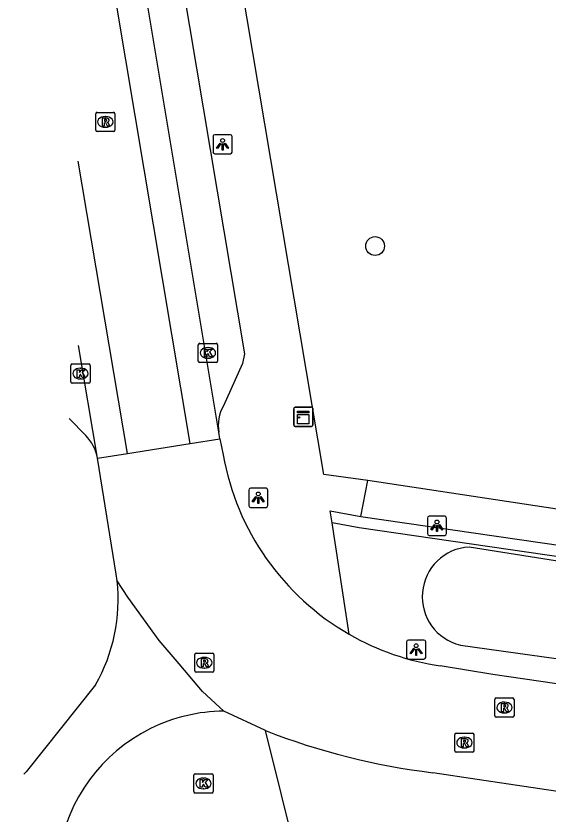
# Model space of a CAD drawing. Extents: x 164150 to 165261, y 382513 to 383432.
# Drawn here: x 164288.95 to 164316.64, y 383214.02 to 383255.57 of the extents above; entities that cross this region are included whole.
import ezdxf

# ---------------------------------------------------------------- set-up
doc = ezdxf.new("R2010")
doc.units = 0
for name, color, linetype in [('IMGEO_Boom', 7, 'Continuous'), ('IMGEO_Greppel_droge_sloot', 7, 'Continuous'), ('IMGEO_Haag', 7, 'Continuous'), ('IMGEO_Kast', 7, 'Continuous'), ('IMGEO_Kolk', 7, 'Continuous'), ('IMGEO_Lichtpunt', 7, 'Continuous'), ('IMGEO_Rijbaan_lokaal_gesloten', 7, 'Continuous'), ('IMGEO_Rijbaan_lokaal_open', 7, 'Continuous'), ('IMGEO_Rioolput', 7, 'Continuous'), ('IMGEO_Voetpad_open', 7, 'Continuous')]:
    doc.layers.add(name, color=color, linetype=linetype)

msp = doc.modelspace()

# ---------------------------------------------------------------- linework, layer by layer
at = {"layer": 'IMGEO_Boom'}
msp.add_circle((164307.638, 383243.59), 0.489, dxfattribs=at)
at = {"layer": 'IMGEO_Greppel_droge_sloot'}
for points in [[(164323.369, 383226.197), (164312.525, 383227.923)], [(164312.076, 383222.814), (164337.095, 383219.329)]]:
    msp.add_lwpolyline(points, dxfattribs=at)
msp.add_arc((164312.682, 383225.335), 2.593, 93.4671, 256.4879, dxfattribs=at)
at = {"layer": 'IMGEO_Haag'}
msp.add_lwpolyline([(164346.649, 383223.134), (164306.801, 383228.917), (164305.396, 383229.179)], dxfattribs=at)
at = {"layer": 'IMGEO_Kast'}
for p, q in [((164303.403, 383234.277), (164303.403, 383235.118)), ((164303.403, 383235.118), (164303.403, 383234.277)), ((164303.478, 383235.202), (164304.319, 383235.202)), ((164304.319, 383235.202), (164303.478, 383235.202)), ((164304.403, 383235.127), (164304.403, 383234.286)), ((164304.403, 383234.286), (164304.403, 383235.127)), ((164304.328, 383234.202), (164303.487, 383234.202)), ((164303.487, 383234.202), (164304.328, 383234.202))]:
    msp.add_line(p, q, dxfattribs=at)
for points in [[(164303.598, 383234.992), (164304.198, 383234.992), (164304.198, 383234.907), (164303.598, 383234.907), (164303.598, 383234.992)], [(164303.598, 383234.817), (164304.198, 383234.817), (164304.198, 383234.328), (164303.598, 383234.328), (164303.598, 383234.817)]]:
    msp.add_lwpolyline(points, dxfattribs=at)
msp.add_circle((164303.682, 383234.666), 0.0377, dxfattribs=at)
for centre, start, end in [((164303.481, 383235.124), 92.4484, 184.2845), ((164303.481, 383235.124), 92.4484, 184.2845), ((164304.325, 383235.124), 2.4484, 94.2845), ((164304.325, 383235.124), 2.4484, 94.2845), ((164303.481, 383234.28), 182.4484, 274.2845), ((164303.481, 383234.28), 182.4484, 274.2845), ((164304.325, 383234.28), 272.4484, 4.2845), ((164304.325, 383234.28), 272.4484, 4.2845)]:
    msp.add_arc(centre, 0.0779, start, end, dxfattribs=at)
at = {"layer": 'IMGEO_Kolk'}
for p, q in [((164298.438, 383237.6), (164298.438, 383238.452)), ((164298.513, 383238.526), (164299.365, 383238.526)), ((164298.926, 383238.306), (164298.951, 383238.306)), ((164299.439, 383238.452), (164299.439, 383237.6)), ((164299.365, 383237.526), (164298.513, 383237.526)), ((164298.949, 383237.746), (164298.924, 383237.746)), ((164291.81, 383236.525), (164291.81, 383237.377)), ((164291.885, 383237.451), (164292.737, 383237.451)), ((164292.298, 383237.231), (164292.323, 383237.231)), ((164292.811, 383237.377), (164292.811, 383236.525)), ((164292.321, 383236.671), (164292.296, 383236.671)), ((164292.737, 383236.451), (164291.885, 383236.451)), ((164298.209, 383215.191), (164298.209, 383216.043)), ((164298.284, 383216.117), (164299.136, 383216.117)), ((164298.697, 383215.897), (164298.722, 383215.897)), ((164299.21, 383216.043), (164299.21, 383215.191)), ((164299.136, 383215.117), (164298.284, 383215.117)), ((164298.72, 383215.337), (164298.695, 383215.337))]:
    msp.add_line(p, q, dxfattribs=at)
for points in [[(164298.438, 383237.6), (164298.438, 383238.452)], [(164298.513, 383238.526), (164299.365, 383238.526)], [(164299.439, 383238.452), (164299.439, 383237.6)], [(164298.759, 383238.226), (164298.882, 383238.226), (164298.882, 383238.075), (164299.012, 383238.226), (164299.176, 383238.226), (164299.03, 383238.075), (164299.183, 383237.826), (164299.031, 383237.826), (164298.946, 383237.99), (164298.882, 383237.923), (164298.882, 383237.826), (164298.759, 383237.826), (164298.759, 383238.226)], [(164299.365, 383237.526), (164298.513, 383237.526)], [(164291.81, 383236.525), (164291.81, 383237.377)], [(164291.885, 383237.451), (164292.737, 383237.451)], [(164292.131, 383237.151), (164292.254, 383237.151), (164292.254, 383237), (164292.384, 383237.151), (164292.548, 383237.151), (164292.402, 383237), (164292.555, 383236.751), (164292.403, 383236.751), (164292.318, 383236.915), (164292.254, 383236.848), (164292.254, 383236.751), (164292.131, 383236.751), (164292.131, 383237.151)], [(164292.811, 383237.377), (164292.811, 383236.525)], [(164292.737, 383236.451), (164291.885, 383236.451)], [(164298.209, 383215.191), (164298.209, 383216.043)], [(164298.284, 383216.117), (164299.136, 383216.117)], [(164299.21, 383216.043), (164299.21, 383215.191)], [(164298.53, 383215.817), (164298.653, 383215.817), (164298.653, 383215.666), (164298.783, 383215.817), (164298.947, 383215.817), (164298.801, 383215.666), (164298.954, 383215.417), (164298.802, 383215.417), (164298.717, 383215.581), (164298.653, 383215.514), (164298.653, 383215.417), (164298.53, 383215.417), (164298.53, 383215.817)], [(164299.136, 383215.117), (164298.284, 383215.117)]]:
    msp.add_lwpolyline(points, dxfattribs=at)
for centre, start, end in [((164298.515, 383238.45), 91.552, 178.448), ((164298.515, 383238.45), 91.552, 178.448), ((164299.363, 383238.45), 1.552, 88.448), ((164299.363, 383238.45), 1.552, 88.448), ((164298.515, 383237.602), 181.552, 268.448), ((164298.515, 383237.602), 181.552, 268.448), ((164299.363, 383237.602), 271.552, 358.448), ((164299.363, 383237.602), 271.552, 358.448), ((164291.887, 383237.375), 91.552, 178.448), ((164291.887, 383237.375), 91.552, 178.448), ((164292.735, 383237.375), 1.552, 88.448), ((164292.735, 383237.375), 1.552, 88.448), ((164291.887, 383236.527), 181.552, 268.448), ((164291.887, 383236.527), 181.552, 268.448), ((164292.735, 383236.527), 271.552, 358.448), ((164292.735, 383236.527), 271.552, 358.448), ((164298.286, 383216.041), 91.552, 178.448), ((164298.286, 383216.041), 91.552, 178.448), ((164299.134, 383216.041), 1.552, 88.448), ((164299.134, 383216.041), 1.552, 88.448), ((164298.286, 383215.193), 181.552, 268.448), ((164298.286, 383215.193), 181.552, 268.448), ((164299.134, 383215.193), 271.552, 358.448), ((164299.134, 383215.193), 271.552, 358.448)]:
    msp.add_arc(centre, 0.0765, start, end, dxfattribs=at)
for centre, major_axis, ratio, start_param, end_param in [((164298.925, 383238.026), (-0.387, 0.002), 0.722429, 4.712389, 7.853982), ((164298.95, 383238.026), (-0.39, 0.002), 0.717154, 1.570796, 4.712389), ((164292.297, 383236.951), (-0.387, 0.002), 0.722429, 4.712389, 7.853982), ((164292.322, 383236.951), (-0.39, 0.002), 0.717154, 1.570796, 4.712389), ((164298.696, 383215.617), (-0.387, 0.002), 0.722429, 4.712389, 7.853982), ((164298.721, 383215.617), (-0.39, 0.002), 0.717154, 1.570796, 4.712389)]:
    msp.add_ellipse(centre, major_axis=major_axis, ratio=ratio, start_param=start_param, end_param=end_param, dxfattribs=at)
at = {"layer": 'IMGEO_Lichtpunt'}
for p, q in [((164299.205, 383249.291), (164299.205, 383248.484)), ((164299.205, 383249.291), (164299.205, 383248.484)), ((164300.107, 383249.386), (164299.299, 383249.386)), ((164300.107, 383249.386), (164299.299, 383249.386)), ((164300.201, 383248.484), (164300.201, 383249.291)), ((164300.201, 383248.484), (164300.201, 383249.291)), ((164299.299, 383248.39), (164300.107, 383248.39)), ((164299.299, 383248.39), (164300.107, 383248.39)), ((164301.062, 383230.889), (164301.062, 383230.082)), ((164301.062, 383230.889), (164301.062, 383230.082)), ((164301.964, 383230.984), (164301.156, 383230.984)), ((164301.964, 383230.984), (164301.156, 383230.984)), ((164302.058, 383230.082), (164302.058, 383230.889)), ((164302.058, 383230.082), (164302.058, 383230.889)), ((164301.156, 383229.988), (164301.964, 383229.988)), ((164301.156, 383229.988), (164301.964, 383229.988)), ((164310.358, 383229.428), (164310.358, 383228.621)), ((164310.358, 383229.428), (164310.358, 383228.621)), ((164311.26, 383229.523), (164310.452, 383229.523)), ((164311.26, 383229.523), (164310.452, 383229.523)), ((164311.354, 383228.621), (164311.354, 383229.428)), ((164311.354, 383228.621), (164311.354, 383229.428)), ((164310.452, 383228.527), (164311.26, 383228.527)), ((164310.452, 383228.527), (164311.26, 383228.527)), ((164309.277, 383222.985), (164309.277, 383222.178)), ((164309.277, 383222.985), (164309.277, 383222.178)), ((164310.179, 383223.08), (164309.371, 383223.08)), ((164310.179, 383223.08), (164309.371, 383223.08)), ((164310.273, 383222.178), (164310.273, 383222.985)), ((164310.273, 383222.178), (164310.273, 383222.985)), ((164309.371, 383222.084), (164310.179, 383222.084)), ((164309.371, 383222.084), (164310.179, 383222.084))]:
    msp.add_line(p, q, dxfattribs=at)
for points in [[(164299.579, 383248.955), (164299.618, 383248.927), (164299.43, 383248.665), (164299.392, 383248.692), (164299.579, 383248.955)], [(164299.681, 383248.907), (164299.728, 383248.907), (164299.728, 383248.585), (164299.681, 383248.585), (164299.681, 383248.907)], [(164299.791, 383248.927), (164299.829, 383248.954), (164300.016, 383248.692), (164299.977, 383248.664), (164299.791, 383248.927)], [(164301.436, 383230.553), (164301.475, 383230.525), (164301.287, 383230.263), (164301.249, 383230.29), (164301.436, 383230.553)], [(164301.538, 383230.505), (164301.585, 383230.505), (164301.585, 383230.183), (164301.538, 383230.183), (164301.538, 383230.505)], [(164301.648, 383230.525), (164301.686, 383230.552), (164301.873, 383230.29), (164301.834, 383230.262), (164301.648, 383230.525)], [(164310.732, 383229.092), (164310.771, 383229.064), (164310.583, 383228.802), (164310.545, 383228.829), (164310.732, 383229.092)], [(164310.834, 383229.044), (164310.881, 383229.044), (164310.881, 383228.722), (164310.834, 383228.722), (164310.834, 383229.044)], [(164310.944, 383229.064), (164310.982, 383229.091), (164311.169, 383228.829), (164311.13, 383228.801), (164310.944, 383229.064)], [(164309.651, 383222.649), (164309.69, 383222.621), (164309.502, 383222.359), (164309.464, 383222.386), (164309.651, 383222.649)], [(164309.753, 383222.601), (164309.8, 383222.601), (164309.8, 383222.279), (164309.753, 383222.279), (164309.753, 383222.601)], [(164309.863, 383222.621), (164309.901, 383222.648), (164310.088, 383222.386), (164310.049, 383222.358), (164309.863, 383222.621)]]:
    msp.add_lwpolyline(points, dxfattribs=at)
for centre in [(164299.704, 383249.089), (164301.561, 383230.687), (164310.857, 383229.226), (164309.776, 383222.783)]:
    msp.add_circle(centre, 0.0994, dxfattribs=at)
for centre, start, end in [((164299.299, 383249.291), 90, 180), ((164299.299, 383249.291), 90, 180), ((164300.107, 383249.291), 0, 90), ((164300.107, 383249.291), 0, 90), ((164299.299, 383248.484), 180, 270), ((164299.299, 383248.484), 180, 270), ((164300.107, 383248.484), 270, 0), ((164300.107, 383248.484), 270, 360), ((164301.156, 383230.889), 90, 180), ((164301.156, 383230.889), 90, 180), ((164301.964, 383230.889), 0, 90), ((164301.964, 383230.889), 0, 90), ((164301.156, 383230.082), 180, 270), ((164301.156, 383230.082), 180, 270), ((164301.964, 383230.082), 270, 0), ((164301.964, 383230.082), 270, 360), ((164310.452, 383229.428), 90, 180), ((164310.452, 383229.428), 90, 180), ((164311.26, 383229.428), 0, 90), ((164311.26, 383229.428), 0, 90), ((164310.452, 383228.621), 180, 270), ((164310.452, 383228.621), 180, 270), ((164311.26, 383228.621), 270, 0), ((164311.26, 383228.621), 270, 360), ((164309.371, 383222.985), 90, 180), ((164309.371, 383222.985), 90, 180), ((164310.179, 383222.985), 0, 90), ((164310.179, 383222.985), 0, 90), ((164309.371, 383222.178), 180, 270), ((164309.371, 383222.178), 180, 270), ((164310.179, 383222.178), 270, 0), ((164310.179, 383222.178), 270, 360)]:
    msp.add_arc(centre, 0.0946, start, end, dxfattribs=at)
at = {"layer": 'IMGEO_Rijbaan_lokaal_gesloten'}
for points in [[(164298.022, 383233.305), (164288.953, 383287.444)], [(164299.507, 383233.901), (164293.731, 383268.595)], [(164294.755, 383232.794), (164292.197, 383248.004)], [(164293.199, 383232.551), (164292.214, 383238.421)], [(164299.566, 383233.547), (164299.507, 383233.901)], [(164298.022, 383233.305), (164299.566, 383233.547)], [(164293.199, 383232.551), (164294.755, 383232.794)]]:
    msp.add_lwpolyline(points, dxfattribs=at)
at = {"layer": 'IMGEO_Rijbaan_lokaal_open'}
for points in [[(164299.566, 383233.547), (164299.733, 383232.724)], [(164294.755, 383232.794), (164298.022, 383233.305)], [(164294.213, 383226.165), (164294.167, 383226.515), (164293.199, 383232.551)], [(164299.765, 383219.38), (164298.663, 383220.393), (164297.442, 383221.843), (164296.409, 383223.064), (164294.781, 383225.318), (164294.213, 383226.165)], [(164320.301, 383220.326), (164313.765, 383221.282), (164311.03, 383221.732)], [(164293.094, 383220.746), (164289.483, 383216.216)], [(164301.928, 383218.37), (164299.765, 383219.38)], [(164319.477, 383214.848), (164312.954, 383215.828), (164310.649, 383216.175)]]:
    msp.add_lwpolyline(points, dxfattribs=at)
for centre, radius, start, end in [((164313.026, 383235.084), 13.501, 190.0661, 240.1005), ((164285.302, 383225.18), 8.965, 330.3572, 6.3081), ((164313.037, 383235.12), 13.538, 240.1368, 261.4751), ((164299.836, 383210.637), 8.743, 90.462, 116.4068), ((164299.838, 383210.632), 8.749, 116.4039, 171.2749), ((164314.879, 383251.403), 35.481, 248.592, 263.1532), ((164286.754, 383218.92), 3.841, 312.6565, 315.2613)]:
    msp.add_arc(centre, radius, start, end, dxfattribs=at)
at = {"layer": 'IMGEO_Rioolput'}
for p, q in [((164293.102, 383249.625), (164293.102, 383250.477)), ((164293.177, 383250.551), (164294.029, 383250.551)), ((164294.103, 383250.477), (164294.103, 383249.625)), ((164293.59, 383250.331), (164293.615, 383250.331)), ((164294.029, 383249.551), (164293.177, 383249.551)), ((164293.613, 383249.771), (164293.588, 383249.771)), ((164298.251, 383221.474), (164298.251, 383222.326)), ((164298.326, 383222.4), (164299.178, 383222.4)), ((164298.739, 383222.18), (164298.764, 383222.18)), ((164299.252, 383222.326), (164299.252, 383221.474)), ((164299.178, 383221.4), (164298.326, 383221.4)), ((164298.762, 383221.62), (164298.737, 383221.62)), ((164313.943, 383220.067), (164314.795, 383220.067)), ((164313.868, 383219.141), (164313.868, 383219.993)), ((164314.356, 383219.847), (164314.381, 383219.847)), ((164314.869, 383219.993), (164314.869, 383219.141)), ((164314.379, 383219.287), (164314.354, 383219.287)), ((164314.795, 383219.067), (164313.943, 383219.067)), ((164311.783, 383217.314), (164311.783, 383218.166)), ((164311.858, 383218.24), (164312.71, 383218.24)), ((164312.271, 383218.02), (164312.296, 383218.02)), ((164312.784, 383218.166), (164312.784, 383217.314)), ((164312.71, 383217.24), (164311.858, 383217.24)), ((164312.294, 383217.46), (164312.269, 383217.46))]:
    msp.add_line(p, q, dxfattribs=at)
for points in [[(164293.102, 383249.625), (164293.102, 383250.477)], [(164293.177, 383250.551), (164294.029, 383250.551)], [(164294.103, 383250.477), (164294.103, 383249.625)], [(164293.691, 383250.249), (164293.439, 383250.251), (164293.439, 383249.851)], [(164293.439, 383249.851), (164293.563, 383249.851), (164293.563, 383250.013), (164293.574, 383250.013)], [(164293.617, 383250.17), (164293.563, 383250.17), (164293.563, 383250.089)], [(164293.563, 383250.089), (164293.615, 383250.089)], [(164293.621, 383249.984), (164293.692, 383249.851), (164293.832, 383249.851), (164293.767, 383249.977)], [(164294.029, 383249.551), (164293.177, 383249.551)], [(164298.251, 383221.474), (164298.251, 383222.326)], [(164298.326, 383222.4), (164299.178, 383222.4)], [(164299.252, 383222.326), (164299.252, 383221.474)], [(164298.84, 383222.098), (164298.588, 383222.1), (164298.588, 383221.7)], [(164298.588, 383221.7), (164298.712, 383221.7), (164298.712, 383221.862), (164298.723, 383221.862)], [(164298.766, 383222.019), (164298.712, 383222.019), (164298.712, 383221.938)], [(164298.712, 383221.938), (164298.764, 383221.938)], [(164298.77, 383221.833), (164298.841, 383221.7), (164298.981, 383221.7), (164298.916, 383221.826)], [(164299.178, 383221.4), (164298.326, 383221.4)], [(164313.943, 383220.067), (164314.795, 383220.067)], [(164313.868, 383219.141), (164313.868, 383219.993)], [(164314.457, 383219.765), (164314.205, 383219.767), (164314.205, 383219.367)], [(164314.383, 383219.686), (164314.329, 383219.686), (164314.329, 383219.605)], [(164314.869, 383219.993), (164314.869, 383219.141)], [(164314.205, 383219.367), (164314.329, 383219.367), (164314.329, 383219.529), (164314.34, 383219.529)], [(164314.329, 383219.605), (164314.381, 383219.605)], [(164314.387, 383219.5), (164314.458, 383219.367), (164314.598, 383219.367), (164314.533, 383219.493)], [(164314.795, 383219.067), (164313.943, 383219.067)], [(164311.783, 383217.314), (164311.783, 383218.166)], [(164311.858, 383218.24), (164312.71, 383218.24)], [(164312.784, 383218.166), (164312.784, 383217.314)], [(164312.372, 383217.938), (164312.12, 383217.94), (164312.12, 383217.54)], [(164312.12, 383217.54), (164312.244, 383217.54), (164312.244, 383217.702), (164312.255, 383217.702)], [(164312.298, 383217.859), (164312.244, 383217.859), (164312.244, 383217.778)], [(164312.244, 383217.778), (164312.296, 383217.778)], [(164312.302, 383217.673), (164312.373, 383217.54), (164312.513, 383217.54), (164312.448, 383217.666)], [(164312.71, 383217.24), (164311.858, 383217.24)]]:
    msp.add_lwpolyline(points, dxfattribs=at)
for centre, radius, start, end in [((164293.179, 383250.475), 0.0765, 91.552, 178.448), ((164293.179, 383250.475), 0.0765, 91.552, 178.448), ((164294.027, 383250.475), 0.0765, 1.552, 88.448), ((164294.027, 383250.475), 0.0765, 1.552, 88.448), ((164293.573, 383249.96), 0.0533, 26.0293, 88.6989), ((164293.599, 383250.278), 0.19, 274.7715, 282.9687), ((164293.623, 383250.074), 0.0964, 77.0061, 93.1865), ((164293.637, 383250.131), 0.0378, 276.6634, 79.6772), ((164293.69, 383250.139), 0.109, 350.3612, 89.416), ((164293.688, 383250.139), 0.112, 277.5842, 350.9817), ((164293.672, 383249.924), 0.108, 29.5134, 73.7905), ((164293.179, 383249.627), 0.0765, 181.552, 268.448), ((164293.179, 383249.627), 0.0765, 181.552, 268.448), ((164294.027, 383249.627), 0.0765, 271.552, 358.448), ((164294.027, 383249.627), 0.0765, 271.552, 358.448), ((164298.328, 383222.324), 0.0765, 91.552, 178.448), ((164298.328, 383222.324), 0.0765, 91.552, 178.448), ((164299.176, 383222.324), 0.0765, 1.552, 88.448), ((164299.176, 383222.324), 0.0765, 1.552, 88.448), ((164298.722, 383221.809), 0.0533, 26.0293, 88.6989), ((164298.748, 383222.127), 0.19, 274.7715, 282.9687), ((164298.772, 383221.923), 0.0964, 77.0061, 93.1865), ((164298.786, 383221.98), 0.0378, 276.6634, 79.6772), ((164298.839, 383221.988), 0.109, 350.3612, 89.416), ((164298.837, 383221.988), 0.112, 277.5842, 350.9817), ((164298.821, 383221.773), 0.108, 29.5134, 73.7905), ((164298.328, 383221.476), 0.0765, 181.552, 268.448), ((164298.328, 383221.476), 0.0765, 181.552, 268.448), ((164299.176, 383221.476), 0.0765, 271.552, 358.448), ((164299.176, 383221.476), 0.0765, 271.552, 358.448), ((164313.945, 383219.991), 0.0765, 91.552, 178.448), ((164313.945, 383219.991), 0.0765, 91.552, 178.448), ((164314.793, 383219.991), 0.0765, 1.552, 88.448), ((164314.793, 383219.991), 0.0765, 1.552, 88.448), ((164314.365, 383219.794), 0.19, 274.7715, 282.9687), ((164314.389, 383219.59), 0.0964, 77.0061, 93.1865), ((164314.403, 383219.647), 0.0378, 276.6634, 79.6772), ((164314.456, 383219.655), 0.109, 350.3612, 89.416), ((164314.454, 383219.655), 0.112, 277.5842, 350.9817), ((164314.339, 383219.476), 0.0533, 26.0293, 88.6989), ((164314.438, 383219.44), 0.108, 29.5134, 73.7905), ((164313.945, 383219.143), 0.0765, 181.552, 268.448), ((164313.945, 383219.143), 0.0765, 181.552, 268.448), ((164314.793, 383219.143), 0.0765, 271.552, 358.448), ((164314.793, 383219.143), 0.0765, 271.552, 358.448), ((164311.86, 383218.164), 0.0765, 91.552, 178.448), ((164311.86, 383218.164), 0.0765, 91.552, 178.448), ((164312.708, 383218.164), 0.0765, 1.552, 88.448), ((164312.708, 383218.164), 0.0765, 1.552, 88.448), ((164312.254, 383217.649), 0.0533, 26.0293, 88.6989), ((164312.28, 383217.967), 0.19, 274.7715, 282.9687), ((164312.304, 383217.763), 0.0964, 77.0061, 93.1865), ((164312.318, 383217.82), 0.0378, 276.6634, 79.6772), ((164312.371, 383217.828), 0.109, 350.3612, 89.416), ((164312.369, 383217.828), 0.112, 277.5842, 350.9817), ((164312.353, 383217.613), 0.108, 29.5134, 73.7905), ((164311.86, 383217.316), 0.0765, 181.552, 268.448), ((164311.86, 383217.316), 0.0765, 181.552, 268.448), ((164312.708, 383217.316), 0.0765, 271.552, 358.448), ((164312.708, 383217.316), 0.0765, 271.552, 358.448)]:
    msp.add_arc(centre, radius, start, end, dxfattribs=at)
for centre, major_axis, ratio, start_param, end_param in [((164293.589, 383250.051), (-0.387, 0.002), 0.722429, 4.712389, 7.853982), ((164293.614, 383250.051), (-0.39, 0.002), 0.717154, 1.570796, 4.712389), ((164298.738, 383221.9), (-0.387, 0.002), 0.722429, 4.712389, 7.853982), ((164298.763, 383221.9), (-0.39, 0.002), 0.717154, 1.570796, 4.712389), ((164314.355, 383219.567), (-0.387, 0.002), 0.722429, 4.712389, 7.853982), ((164314.38, 383219.567), (-0.39, 0.002), 0.717154, 1.570796, 4.712389), ((164312.27, 383217.74), (-0.387, 0.002), 0.722429, 4.712389, 7.853982), ((164312.295, 383217.74), (-0.39, 0.002), 0.717154, 1.570796, 4.712389)]:
    msp.add_ellipse(centre, major_axis=major_axis, ratio=ratio, start_param=start_param, end_param=end_param, dxfattribs=at)
at = {"layer": 'IMGEO_Voetpad_open'}
for points in [[(164307.258, 383231.378), (164304.973, 383231.696), (164298.515, 383270.074)], [(164294.338, 383267.711), (164295.917, 383266.162), (164296.203, 383265.667), (164300.836, 383237.987), (164300.741, 383237.475), (164299.749, 383235.277)], [(164291.727, 383234.615), (164292.582, 383233.733)], [(164306.899, 383229.509), (164307.258, 383231.378)], [(164317.105, 383229.885), (164307.258, 383231.378)], [(164305.396, 383229.179), (164305.298, 383229.808), (164306.899, 383229.509)], [(164306.296, 383223.38), (164305.396, 383229.179)], [(164306.899, 383229.509), (164346.733, 383223.728)], [(164304.421, 383208.388), (164301.928, 383218.37)]]:
    msp.add_lwpolyline(points, dxfattribs=at)
for centre, radius, start, end in [((164301.629, 383234.237), 2.149, 151.0528, 188.9977), ((164290.894, 383232.1), 2.348, 11.0719, 44.0569)]:
    msp.add_arc(centre, radius, start, end, dxfattribs=at)

doc.saveas('drawing.dxf')
